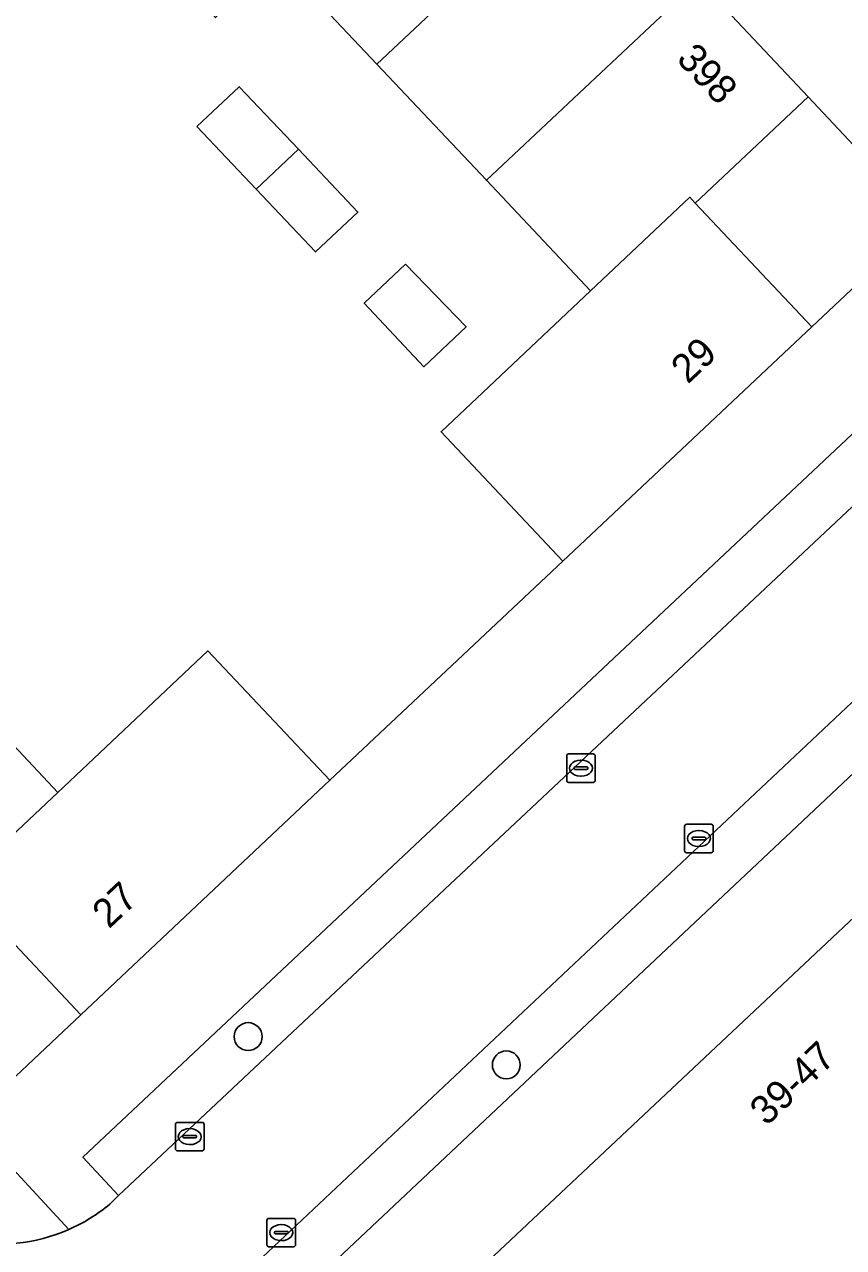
# Model space of a CAD drawing. Extents: x 162542 to 163147, y 380779 to 381521.
# Drawn here: x 163001.13 to 163029.83, y 381291.72 to 381334.59 of the extents above; entities that cross this region are included whole.
import ezdxf

# ---------------------------------------------------------------- set-up
doc = ezdxf.new("R2010")
doc.units = 0
for name, color, linetype in [('IMGEO_Boom', 7, 'Continuous'), ('IMGEO_Erf', 7, 'Continuous'), ('IMGEO_Kolk', 7, 'Continuous'), ('IMGEO_Pand', 7, 'Continuous'), ('IMGEO_Pand_nummerreeks', 7, 'Continuous'), ('IMGEO_Parkeervlak_open', 7, 'Continuous'), ('IMGEO_Rijbaan_lokaal_open', 7, 'Continuous'), ('IMGEO_Voetpad_open', 7, 'Continuous')]:
    doc.layers.add(name, color=color, linetype=linetype)

msp = doc.modelspace()

# ---------------------------------------------------------------- linework, layer by layer
at = {"layer": 'IMGEO_Boom'}
for centre in [(163008.971, 381299.115), (163018.015, 381298.124)]:
    msp.add_circle(centre, 0.489, dxfattribs=at)
at = {"layer": 'IMGEO_Erf'}
msp.add_lwpolyline([(162998.819, 381311.374), (163002.302, 381307.676), (163007.562, 381312.631), (163011.833, 381308.097), (163020, 381315.783), (163015.727, 381320.313), (163020.969, 381325.257), (163017.318, 381329.129), (163013.478, 381333.2), (163010.004, 381336.883), (163007.826, 381334.828), (163003.983, 381338.909), (163000.14, 381342.989)], dxfattribs=at)
for points in [[(163007.172, 381331.015), (163008.656, 381332.407), (163010.73, 381330.215), (163012.814, 381328.012), (163011.331, 381326.618), (163009.252, 381328.817)], [(163028.591, 381332.047), (163024.636, 381328.326), (163028.718, 381323.992), (163032.668, 381327.711)], [(163014.478, 381326.19), (163016.605, 381323.993), (163015.129, 381322.593), (163013.039, 381324.821)], [(162999.182, 381304.046), (162995.227, 381300.333), (162999.157, 381296.164), (163003.102, 381299.878)]]:
    msp.add_lwpolyline(points, close=True, dxfattribs=at)
at = {"layer": 'IMGEO_Kolk'}
for p, q in [((163020.13, 381308.097), (163020.13, 381308.949)), ((163020.205, 381309.023), (163021.057, 381309.023)), ((163021.131, 381308.949), (163021.131, 381308.097)), ((163020.389, 381308.517), (163020.389, 381308.529)), ((163020.827, 381308.48), (163020.429, 381308.48)), ((163020.432, 381308.566), (163020.83, 381308.566)), ((163020.618, 381308.803), (163020.643, 381308.803)), ((163020.873, 381308.529), (163020.873, 381308.517)), ((163021.057, 381308.023), (163020.205, 381308.023)), ((163020.641, 381308.243), (163020.616, 381308.243)), ((163024.263, 381305.63), (163024.263, 381306.482)), ((163024.338, 381306.556), (163025.19, 381306.556)), ((163024.751, 381306.336), (163024.776, 381306.336)), ((163025.264, 381306.482), (163025.264, 381305.63)), ((163024.522, 381306.05), (163024.522, 381306.062)), ((163024.96, 381306.013), (163024.562, 381306.013)), ((163024.565, 381306.099), (163024.963, 381306.099)), ((163025.006, 381306.062), (163025.006, 381306.05)), ((163025.19, 381305.556), (163024.338, 381305.556)), ((163024.774, 381305.776), (163024.749, 381305.776)), ((163006.422, 381295.183), (163006.422, 381296.035)), ((163006.497, 381296.109), (163007.349, 381296.109)), ((163007.423, 381296.035), (163007.423, 381295.183)), ((163006.681, 381295.603), (163006.681, 381295.615)), ((163006.724, 381295.652), (163007.122, 381295.652)), ((163006.91, 381295.889), (163006.935, 381295.889)), ((163007.165, 381295.615), (163007.165, 381295.603)), ((163007.119, 381295.566), (163006.721, 381295.566)), ((163006.933, 381295.329), (163006.908, 381295.329)), ((163007.349, 381295.109), (163006.497, 381295.109)), ((163009.629, 381291.818), (163009.629, 381292.67)), ((163009.704, 381292.744), (163010.556, 381292.744)), ((163010.63, 381292.67), (163010.63, 381291.818)), ((163009.888, 381292.238), (163009.888, 381292.25)), ((163010.326, 381292.201), (163009.928, 381292.201)), ((163009.931, 381292.287), (163010.329, 381292.287)), ((163010.117, 381292.524), (163010.142, 381292.524)), ((163010.372, 381292.25), (163010.372, 381292.238)), ((163010.556, 381291.744), (163009.704, 381291.744)), ((163010.14, 381291.964), (163010.115, 381291.964))]:
    msp.add_line(p, q, dxfattribs=at)
for points in [[(163020.13, 381308.097), (163020.13, 381308.949)], [(163020.205, 381309.023), (163021.057, 381309.023)], [(163021.131, 381308.949), (163021.131, 381308.097)], [(163021.057, 381308.023), (163020.205, 381308.023)], [(163024.263, 381305.63), (163024.263, 381306.482)], [(163024.338, 381306.556), (163025.19, 381306.556)], [(163025.264, 381306.482), (163025.264, 381305.63)], [(163025.19, 381305.556), (163024.338, 381305.556)], [(163006.422, 381295.183), (163006.422, 381296.035)], [(163006.497, 381296.109), (163007.349, 381296.109)], [(163007.423, 381296.035), (163007.423, 381295.183)], [(163007.349, 381295.109), (163006.497, 381295.109)], [(163009.629, 381291.818), (163009.629, 381292.67)], [(163009.704, 381292.744), (163010.556, 381292.744)], [(163010.63, 381292.67), (163010.63, 381291.818)], [(163010.556, 381291.744), (163009.704, 381291.744)]]:
    msp.add_lwpolyline(points, dxfattribs=at)
for centre, radius, start, end in [((163020.207, 381308.947), 0.0765, 91.552, 178.448), ((163020.207, 381308.947), 0.0765, 91.552, 178.448), ((163021.055, 381308.947), 0.0765, 1.552, 88.448), ((163021.055, 381308.947), 0.0765, 1.552, 88.448), ((163020.429, 381308.526), 0.0403, 85.8775, 175.7526), ((163020.426, 381308.516), 0.0366, 178.938, 274.7102), ((163020.83, 381308.523), 0.043, 264.8664, 352.4533), ((163020.834, 381308.528), 0.0386, 1.7309, 96.639), ((163020.207, 381308.099), 0.0765, 181.552, 268.448), ((163020.207, 381308.099), 0.0765, 181.552, 268.448), ((163021.055, 381308.099), 0.0765, 271.552, 358.448), ((163021.055, 381308.099), 0.0765, 271.552, 358.448), ((163024.34, 381306.48), 0.0765, 91.552, 178.448), ((163024.34, 381306.48), 0.0765, 91.552, 178.448), ((163025.188, 381306.48), 0.0765, 1.552, 88.448), ((163025.188, 381306.48), 0.0765, 1.552, 88.448), ((163024.562, 381306.059), 0.0403, 85.8775, 175.7526), ((163024.559, 381306.049), 0.0366, 178.938, 274.7102), ((163024.963, 381306.056), 0.043, 264.8664, 352.4533), ((163024.967, 381306.061), 0.0386, 1.7309, 96.639), ((163024.34, 381305.632), 0.0765, 181.552, 268.448), ((163024.34, 381305.632), 0.0765, 181.552, 268.448), ((163025.188, 381305.632), 0.0765, 271.552, 358.448), ((163025.188, 381305.632), 0.0765, 271.552, 358.448), ((163006.499, 381296.033), 0.0765, 91.552, 178.448), ((163006.499, 381296.033), 0.0765, 91.552, 178.448), ((163007.347, 381296.033), 0.0765, 1.552, 88.448), ((163007.347, 381296.033), 0.0765, 1.552, 88.448), ((163006.721, 381295.612), 0.0403, 85.8775, 175.7526), ((163006.718, 381295.602), 0.0366, 178.938, 274.7102), ((163007.122, 381295.609), 0.043, 264.8664, 352.4533), ((163007.126, 381295.614), 0.0386, 1.7309, 96.639), ((163006.499, 381295.185), 0.0765, 181.552, 268.448), ((163006.499, 381295.185), 0.0765, 181.552, 268.448), ((163007.347, 381295.185), 0.0765, 271.552, 358.448), ((163007.347, 381295.185), 0.0765, 271.552, 358.448), ((163009.706, 381292.668), 0.0765, 91.552, 178.448), ((163009.706, 381292.668), 0.0765, 91.552, 178.448), ((163010.554, 381292.668), 0.0765, 1.552, 88.448), ((163010.554, 381292.668), 0.0765, 1.552, 88.448), ((163009.928, 381292.247), 0.0403, 85.8775, 175.7526), ((163009.925, 381292.237), 0.0366, 178.938, 274.7102), ((163010.329, 381292.244), 0.043, 264.8664, 352.4533), ((163010.333, 381292.249), 0.0386, 1.7309, 96.639), ((163009.706, 381291.82), 0.0765, 181.552, 268.448), ((163009.706, 381291.82), 0.0765, 181.552, 268.448), ((163010.554, 381291.82), 0.0765, 271.552, 358.448), ((163010.554, 381291.82), 0.0765, 271.552, 358.448)]:
    msp.add_arc(centre, radius, start, end, dxfattribs=at)
for centre, major_axis, ratio, start_param, end_param in [((163020.617, 381308.523), (-0.387, 0.002), 0.722429, 4.712389, 7.853982), ((163020.642, 381308.523), (-0.39, 0.002), 0.717154, 1.570796, 4.712389), ((163024.75, 381306.056), (-0.387, 0.002), 0.722429, 4.712389, 7.853982), ((163024.775, 381306.056), (-0.39, 0.002), 0.717154, 1.570796, 4.712389), ((163006.909, 381295.609), (-0.387, 0.002), 0.722429, 4.712389, 7.853982), ((163006.934, 381295.609), (-0.39, 0.002), 0.717154, 1.570796, 4.712389), ((163010.116, 381292.244), (-0.387, 0.002), 0.722429, 4.712389, 7.853982), ((163010.141, 381292.244), (-0.39, 0.002), 0.717154, 1.570796, 4.712389)]:
    msp.add_ellipse(centre, major_axis=major_axis, ratio=ratio, start_param=start_param, end_param=end_param, dxfattribs=at)
at = {"layer": 'IMGEO_Pand'}
for points in [[(163020.924, 381340.201), (163017.091, 381344.278), (163014.925, 381342.211), (163015.267, 381341.848), (163010.004, 381336.883), (163013.478, 381333.2)], [(163024.758, 381336.124), (163020.924, 381340.201), (163013.478, 381333.2), (163017.318, 381329.129)], [(163028.591, 381332.047), (163024.758, 381336.124), (163017.318, 381329.129), (163020.969, 381325.257), (163024.442, 381328.532), (163024.636, 381328.326)], [(163007.172, 381331.015), (163009.252, 381328.817), (163010.73, 381330.215), (163008.656, 381332.407)], [(163010.73, 381330.215), (163009.252, 381328.817), (163011.331, 381326.618), (163012.814, 381328.012)], [(163028.718, 381323.992), (163024.636, 381328.326), (163024.442, 381328.532), (163020.969, 381325.257), (163015.727, 381320.313), (163020, 381315.783)], [(163014.478, 381326.19), (163013.039, 381324.821), (163015.129, 381322.593), (163016.605, 381323.993)], [(163007.562, 381312.631), (163002.302, 381307.676), (162998.837, 381304.412), (162999.182, 381304.046), (163003.102, 381299.878), (163011.833, 381308.097)], [(163050.865, 381290.828), (163050.564, 381291.149), (163057.123, 381297.324), (163057.432, 381296.995), (163059.616, 381299.052), (163047.581, 381311.832), (163043.431, 381307.931), (163039.534, 381312.077), (163014.284, 381288.331), (163018.168, 381284.171), (163014.038, 381280.269), (163026.062, 381267.476), (163028.248, 381269.53), (163027.972, 381269.823), (163035.257, 381276.677), (163035.531, 381276.386), (163040.358, 381280.935), (163040.391, 381280.966), (163044.698, 381285.024), (163046.955, 381287.149)], [(163002.302, 381307.676), (162998.819, 381311.374), (162991.406, 381304.387), (162995.227, 381300.333), (162999.182, 381304.046), (162998.837, 381304.412)]]:
    msp.add_lwpolyline(points, close=True, dxfattribs=at)
at = {"layer": 'IMGEO_Parkeervlak_open'}
for points in [[(163034.899, 381322.16), (163033.613, 381323.502), (163003.18, 381294.889), (163004.431, 381293.548)], [(163038.151, 381315.85), (163036.868, 381317.176), (163007.88, 381289.893), (163009.125, 381288.527)]]:
    msp.add_lwpolyline(points, close=True, dxfattribs=at)
at = {"layer": 'IMGEO_Rijbaan_lokaal_open'}
msp.add_lwpolyline([(163007.545, 381289.569), (163007.88, 381289.893), (163036.868, 381317.176), (163038.325, 381318.547), (163038.344, 381318.566), (163034.899, 381322.16), (163004.431, 381293.548), (163004.123, 381293.243)], dxfattribs=at)
for centre, radius, start, end in [((163000.247, 381297.898), 6.057, 222.7535, 293.7545), ((163000.253, 381297.889), 6.047, 293.7331, 309.7886)]:
    msp.add_arc(centre, radius, start, end, dxfattribs=at)
at = {"layer": 'IMGEO_Voetpad_open'}
for points in [[(162979.403, 381384.293), (163017.091, 381344.278), (163020.924, 381340.201), (163024.758, 381336.124), (163028.591, 381332.047), (163032.668, 381327.711), (163035.234, 381325.026), (163035.104, 381324.904), (163036.378, 381323.549), (163035.69, 381322.903), (163038.25, 381320.184), (163039.117, 381319.302), (163038.344, 381318.566), (163038.325, 381318.547), (163039.607, 381317.221), (163039.714, 381317.322), (163042.231, 381314.618), (163043.678, 381315.982), (163047.581, 381311.832), (163059.616, 381299.052), (163089.827, 381266.935)], [(163033.613, 381323.502), (163035.104, 381324.904), (163035.234, 381325.026), (163032.668, 381327.711), (163028.718, 381323.992), (163020, 381315.783), (163011.833, 381308.097), (163003.102, 381299.878), (162999.157, 381296.164), (163002.687, 381292.354)], [(163004.123, 381293.243), (163004.431, 381293.548), (163003.18, 381294.889), (163033.613, 381323.502)], [(163039.534, 381312.077), (163042.231, 381314.618), (163039.714, 381317.322), (163039.607, 381317.221), (163038.151, 381315.85), (163009.125, 381288.527), (163007.88, 381289.893), (163007.545, 381289.569)], [(163002.687, 381292.354), (162999.157, 381296.164), (162995.227, 381300.333), (162991.406, 381304.387), (162987.586, 381308.44), (162983.765, 381312.494), (162981.664, 381314.729)], [(163007.04, 381281.828), (163007.337, 381281.516), (163008.664, 381282.808), (163010.134, 381284.416), (163014.284, 381288.331), (163039.534, 381312.077)]]:
    msp.add_lwpolyline(points, dxfattribs=at)
for centre, radius, start, end in [((163000.247, 381297.898), 6.057, 222.7535, 293.7545), ((163000.253, 381297.889), 6.047, 293.7331, 309.7886)]:
    msp.add_arc(centre, radius, start, end, dxfattribs=at)

# ---------------------------------------------------------------- texts
at = {"layer": 'IMGEO_Pand_nummerreeks'}
for s, rotation, p in [('398', 313.2352, (163023.94, 381333.343)), ('29', 43.2755, (163024.374, 381321.962)), ('27', 43.2698, (163004.092, 381302.87)), ('39-47', 43.2698, (163027.132, 381295.955))]:
    msp.add_text(s, height=1, rotation=rotation, dxfattribs=at).set_placement(p)

doc.saveas('drawing.dxf')
